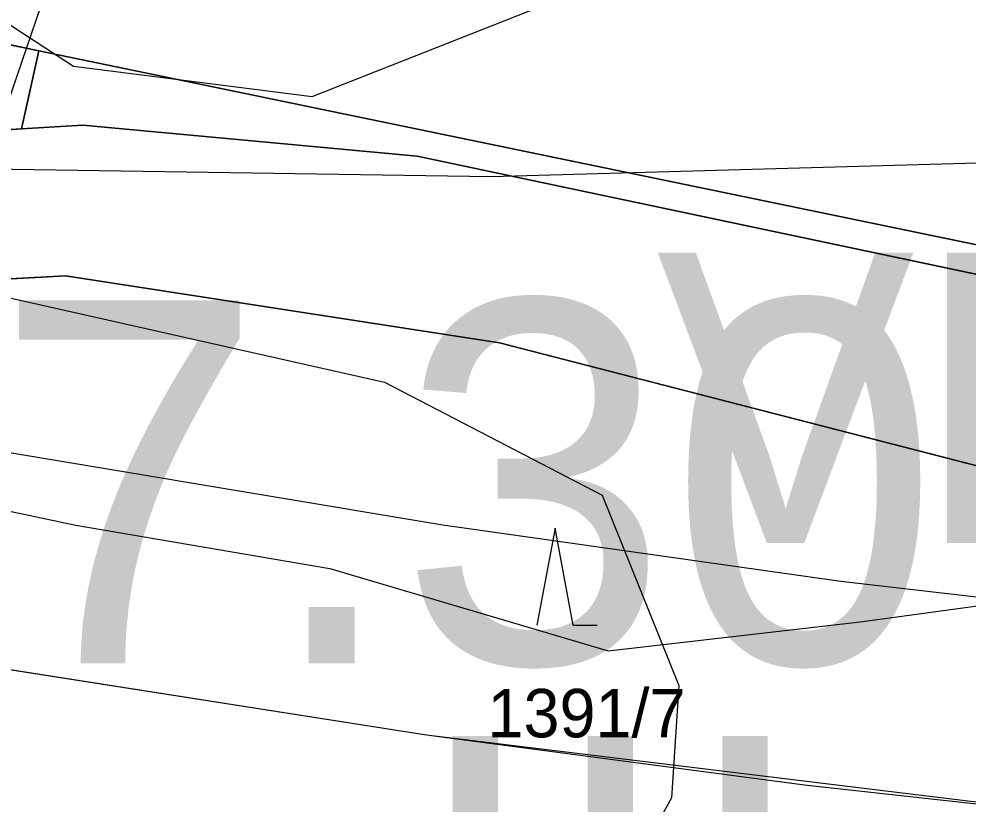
# Model space of a CAD drawing. Extents: x -706130 to -698555, y -971544 to -967260.
# Drawn here: x -704922.74 to -704883.54, y -969550.52 to -969518.1 of the extents above; entities that cross this region are included whole.
import ezdxf

# ---------------------------------------------------------------- set-up
doc = ezdxf.new("R2010")
doc.units = 0
for name, color, linetype in [('BPEJ hranice S', 7, 'Continuous'), ('BPEJ I-II trida ochrany S', 7, 'Continuous'), ('BPEJ kód', 7, 'Continuous'), ('Docházková izochrona - VLAK N', 7, 'Continuous'), ('KN_Hranice_parcel', 7, 'Continuous'), ('KN_Parcelni cisla', 7, 'Continuous'), ('KN_Polygon parcely', 7, 'Continuous'), ('KN_POZEMKY_10_LESNI POZEMEK', 7, 'Continuous'), ('KN_POZEMKY_14_OSTATNI PLOCHA', 7, 'Continuous'), ('KN_POZEMKY_7_TTP', 7, 'Continuous'), ('KN_VYUZITI_17_ostatni plocha_ostatni komunikace', 7, 'Continuous'), ('KN_VYUZITI_21_hrbitov', 7, 'Continuous'), ('KN_Značky kultur', 7, 'Continuous'), ('Koridor cyklostezka Svate Zdislavy N', 7, 'Continuous'), ('Koridor cyklostezka Svate Zdislavy srafy N', 7, 'Continuous'), ('OP silnic S', 7, 'Continuous'), ('Plochy občanské vybavení - hřbitovy S', 7, 'Continuous'), ('Plochy přírodní - lesní S', 7, 'Continuous'), ('Plochy přírodní - nelesní S', 7, 'Continuous'), ('Plochy verejnych prostranstvi - komunikace ostatni S', 7, 'Continuous'), ('Regulační bloky v krajině S', 7, 'Continuous'), ('Regulační bloky zastavěné S', 7, 'Continuous'), ('Trasy cykloturistické N', 7, 'Continuous'), ('VPS dopravni infrastruktury_obrys N', 7, 'Continuous'), ('VPS dopravni infrastruktury_plochy N', 7, 'Continuous'), ('VPS VPO popis', 7, 'Continuous'), ('VÝŠKOPIS_vrstevnice hlavní', 7, 'Continuous'), ('Zastavene uzemi N', 7, 'Continuous'), ('Zastavene uzemi plochy N', 7, 'Continuous'), ('Zábory hodnocené - koridory', 7, 'Continuous')]:
    doc.layers.add(name, color=color, linetype=linetype)

msp = doc.modelspace()

# ---------------------------------------------------------------- linework, layer by layer
at = {"layer": 'BPEJ hranice S'}
for points in [[(-704840.66, -969538.09), (-704875.58, -969530.25), (-704906.3, -969523.77), (-704920.1, -969522.48), (-704922.64, -969522.64), (-704921.92, -969519.41), (-704839.7, -969536.42)], [(-704960.5, -969535.2), (-704947, -969534.4), (-704932.7, -969536.4), (-704920.4, -969539), (-704909.9, -969540.8), (-704898.4, -969544.2), (-704888, -969543), (-704877.7, -969541.6), (-704869.1, -969542), (-704842, -969547.8)]]:
    msp.add_lwpolyline(points, dxfattribs=at)
at = {"layer": 'BPEJ I-II trida ochrany S'}
for p, q in [((-704921.92, -969519.41), (-704922.64, -969522.64)), ((-704839.7, -969536.42), (-704921.92, -969519.41)), ((-704922.64, -969522.64), (-704920.1, -969522.48)), ((-704920.1, -969522.48), (-704906.3, -969523.77)), ((-704906.3, -969523.77), (-704875.58, -969530.25))]:
    msp.add_line(p, q, dxfattribs=at)
at = {"layer": 'Docházková izochrona - VLAK N'}
msp.add_circle((-704165.451, -969778.767), 800, dxfattribs=at)
at = {"layer": 'KN_Hranice_parcel'}
for p, q in [((-704921.92, -969519.41), (-704922.64, -969522.64)), ((-704922.64, -969522.64), (-704993.44, -969527.17))]:
    msp.add_line(p, q, dxfattribs=at)
for points in [[(-704828.65, -969497.27), (-704823.78, -969480.02), (-704904.09, -969465.16), (-704915.98, -969461.51), (-704934.33, -969516.84), (-704921.92, -969519.41)], [(-704921.92, -969519.41), (-704839.7, -969536.42), (-704828.65, -969497.27)], [(-704922.64, -969522.64), (-704920.1, -969522.48), (-704906.3, -969523.77), (-704875.58, -969530.25), (-704840.66, -969538.09), (-704802.19, -969548.98)], [(-704810.4, -969555.29), (-704902.89, -969531.48), (-704920.82, -969528.71), (-704981.33, -969532.04)]]:
    msp.add_lwpolyline(points, dxfattribs=at)
at = {"layer": 'KN_Polygon parcely'}
msp.add_lwpolyline([(-704993.44, -969527.17), (-704922.64, -969522.64), (-704921.92, -969519.41), (-704934.33, -969516.84), (-704915.98, -969461.51), (-704904.09, -969465.16), (-704823.78, -969480.02), (-704828.65, -969497.27), (-704802.19, -969548.98), (-704798.6, -969550), (-704792.36, -969537.68), (-704781.3, -969526.84), (-704784.61, -969496.64), (-704770.32, -969491.42), (-704767.7, -969469.38), (-704784.55, -969455.62), (-704798.66, -969453.48), (-704850.62, -969440.43), (-704908.04, -969429.28), (-704928.68, -969428.33), (-704972.39, -969431.28)], dxfattribs=at)
for points in [[(-704823.78, -969480.02), (-704904.09, -969465.16), (-704915.98, -969461.51), (-704934.33, -969516.84), (-704921.92, -969519.41), (-704839.7, -969536.42), (-704828.65, -969497.27)], [(-704802.19, -969548.98), (-704828.65, -969497.27), (-704839.7, -969536.42), (-704921.92, -969519.41), (-704922.64, -969522.64), (-704920.1, -969522.48), (-704906.3, -969523.77), (-704875.58, -969530.25), (-704840.66, -969538.09)], [(-704798.6, -969550), (-704802.19, -969548.98), (-704840.66, -969538.09), (-704875.58, -969530.25), (-704906.3, -969523.77), (-704920.1, -969522.48), (-704922.64, -969522.64), (-704993.44, -969527.17), (-705024.63, -969528.62), (-705019.48, -969532.13), (-705016.68, -969533.99), (-704981.33, -969532.04), (-704920.82, -969528.71), (-704902.89, -969531.48), (-704810.4, -969555.29)], [(-704828.04, -969559.19), (-704810.4, -969555.29), (-704902.89, -969531.48), (-704920.82, -969528.71), (-704981.33, -969532.04), (-704942.72, -969551.73), (-704847.94, -969558.98)]]:
    msp.add_lwpolyline(points, close=True, dxfattribs=at)
at = {"layer": 'KN_POZEMKY_10_LESNI POZEMEK'}
for p, q in [((-704934.33, -969516.84), (-704921.92, -969519.41)), ((-704921.92, -969519.41), (-704922.64, -969522.64)), ((-704922.64, -969522.64), (-704993.44, -969527.17)), ((-704981.33, -969532.04), (-704920.82, -969528.71)), ((-704920.82, -969528.71), (-704902.89, -969531.48)), ((-704902.89, -969531.48), (-704810.4, -969555.29))]:
    msp.add_line(p, q, dxfattribs=at)
at = {"layer": 'KN_POZEMKY_14_OSTATNI PLOCHA'}
for p, q in [((-704921.92, -969519.41), (-704934.33, -969516.84)), ((-704839.7, -969536.42), (-704921.92, -969519.41)), ((-704922.64, -969522.64), (-704920.1, -969522.48)), ((-704920.1, -969522.48), (-704906.3, -969523.77)), ((-704993.44, -969527.17), (-704922.64, -969522.64)), ((-704906.3, -969523.77), (-704875.58, -969530.25)), ((-704920.82, -969528.71), (-704981.33, -969532.04)), ((-704902.89, -969531.48), (-704920.82, -969528.71)), ((-704810.4, -969555.29), (-704902.89, -969531.48))]:
    msp.add_line(p, q, dxfattribs=at)
at = {"layer": 'KN_POZEMKY_7_TTP'}
for p, q in [((-704922.64, -969522.64), (-704921.92, -969519.41)), ((-704921.92, -969519.41), (-704839.7, -969536.42)), ((-704920.1, -969522.48), (-704922.64, -969522.64)), ((-704906.3, -969523.77), (-704920.1, -969522.48)), ((-704875.58, -969530.25), (-704906.3, -969523.77))]:
    msp.add_line(p, q, dxfattribs=at)
at = {"layer": 'KN_VYUZITI_17_ostatni plocha_ostatni komunikace'}
for p, q in [((-704922.64, -969522.64), (-704920.1, -969522.48)), ((-704920.1, -969522.48), (-704906.3, -969523.77)), ((-704993.44, -969527.17), (-704922.64, -969522.64)), ((-704906.3, -969523.77), (-704875.58, -969530.25)), ((-704920.82, -969528.71), (-704981.33, -969532.04)), ((-704902.89, -969531.48), (-704920.82, -969528.71)), ((-704810.4, -969555.29), (-704902.89, -969531.48))]:
    msp.add_line(p, q, dxfattribs=at)
at = {"layer": 'KN_VYUZITI_21_hrbitov'}
for p, q in [((-704921.92, -969519.41), (-704934.33, -969516.84)), ((-704839.7, -969536.42), (-704921.92, -969519.41))]:
    msp.add_line(p, q, dxfattribs=at)
at = {"layer": 'KN_Značky kultur'}
for p, q in [((-704900.6, -969539.13), (-704901.35, -969543.13)), ((-704899.85, -969543.13), (-704900.6, -969539.13)), ((-704899.85, -969543.13), (-704898.854, -969543.13))]:
    msp.add_line(p, q, dxfattribs=at)
at = {"layer": 'Koridor cyklostezka Svate Zdislavy N'}
for points in [[(-704964.651, -969526.23), (-704954.006, -969529.77), (-704944.296, -969532.264), (-704934.94, -969534.029), (-704905.231, -969538.999), (-704888.799, -969541.32), (-704874.724, -969542.946), (-704864.604, -969543.924), (-704851.996, -969544.982)], [(-704852.374, -969553.122), (-704866.218, -969552.252), (-704876.328, -969551.285), (-704890.3, -969549.739), (-704905.915, -969547.677), (-704936.517, -969542.89), (-704946.252, -969541.054), (-704956.548, -969538.41), (-704967.163, -969534.879)]]:
    msp.add_lwpolyline(points, dxfattribs=at)
at = {"layer": 'Koridor cyklostezka Svate Zdislavy srafy N'}
for points in [[(-704964.651, -969526.23), (-704954.006, -969529.77), (-704944.296, -969532.264), (-704934.94, -969534.029), (-704905.231, -969538.999), (-704888.799, -969541.32), (-704874.724, -969542.946), (-704864.604, -969543.924), (-704851.996, -969544.982)], [(-704852.374, -969553.122), (-704866.218, -969552.252), (-704876.328, -969551.285), (-704890.3, -969549.739), (-704905.915, -969547.677), (-704936.517, -969542.89), (-704946.252, -969541.054), (-704956.548, -969538.41), (-704967.163, -969534.879)]]:
    msp.add_lwpolyline(points, dxfattribs=at)
at = {"layer": 'OP silnic S'}
msp.add_lwpolyline([(-704492.491, -969417.912), (-704547.06, -969422.819), (-704601.749, -969428.727), (-704606.55, -969429.484), (-704632.691, -969434.917), (-704635.5, -969435.586), (-704657.54, -969441.513), (-704662.203, -969443.016), (-704678.148, -969449.03), (-704681.342, -969450.364), (-704698.921, -969458.425), (-704701.228, -969459.555), (-704766.447, -969493.623), (-704797.326, -969507.874), (-704813.938, -969514.066), (-704828.677, -969518.176), (-704847.592, -969521.405), (-704866.492, -969523.592), (-704903.234, -969524.613), (-704975.203, -969523.515), (-705049.868, -969523.143), (-705158.779, -969522.404)], dxfattribs=at)
at = {"layer": 'Plochy občanské vybavení - hřbitovy S'}
for points in [[(-704915.98, -969461.51), (-704934.33, -969516.84), (-704921.92, -969519.41)], [(-704921.92, -969519.41), (-704839.7, -969536.42), (-704828.65, -969497.27)]]:
    msp.add_lwpolyline(points, dxfattribs=at)
at = {"layer": 'Plochy přírodní - lesní S'}
for p, q in [((-704921.92, -969519.41), (-704934.33, -969516.84)), ((-704922.64, -969522.64), (-704921.92, -969519.41)), ((-704993.44, -969527.17), (-704922.64, -969522.64)), ((-704810.4, -969555.29), (-704902.89, -969531.48))]:
    msp.add_line(p, q, dxfattribs=at)
msp.add_lwpolyline([(-704902.89, -969531.48), (-704920.82, -969528.71), (-704981.33, -969532.04)], dxfattribs=at)
at = {"layer": 'Plochy přírodní - nelesní S'}
for p, q in [((-704921.92, -969519.41), (-704922.64, -969522.64)), ((-704839.7, -969536.42), (-704921.92, -969519.41)), ((-704922.64, -969522.64), (-704920.1, -969522.48)), ((-704920.1, -969522.48), (-704906.3, -969523.77)), ((-704906.3, -969523.77), (-704875.58, -969530.25))]:
    msp.add_line(p, q, dxfattribs=at)
at = {"layer": 'Plochy verejnych prostranstvi - komunikace ostatni S'}
for p, q in [((-704906.3, -969523.77), (-704920.1, -969522.48)), ((-704981.33, -969532.04), (-704920.82, -969528.71)), ((-704920.82, -969528.71), (-704902.89, -969531.48))]:
    msp.add_line(p, q, dxfattribs=at)
for points in [[(-704920.1, -969522.48), (-704922.64, -969522.64), (-704993.44, -969527.17)], [(-704798.6, -969550), (-704802.19, -969548.98), (-704840.66, -969538.09), (-704875.58, -969530.25), (-704906.3, -969523.77)], [(-704902.89, -969531.48), (-704810.4, -969555.29), (-704798.6, -969550)]]:
    msp.add_lwpolyline(points, dxfattribs=at)
at = {"layer": 'Regulační bloky v krajině S'}
for p, q in [((-704921.92, -969519.41), (-704934.33, -969516.84)), ((-704839.7, -969536.42), (-704921.92, -969519.41)), ((-704922.64, -969522.64), (-704920.1, -969522.48)), ((-704920.1, -969522.48), (-704906.3, -969523.77)), ((-704993.44, -969527.17), (-704922.64, -969522.64)), ((-704906.3, -969523.77), (-704875.58, -969530.25)), ((-704920.82, -969528.71), (-704981.33, -969532.04)), ((-704902.89, -969531.48), (-704920.82, -969528.71)), ((-704810.4, -969555.29), (-704902.89, -969531.48))]:
    msp.add_line(p, q, dxfattribs=at)
at = {"layer": 'Regulační bloky zastavěné S'}
for p, q in [((-704906.3, -969523.77), (-704920.1, -969522.48)), ((-704981.33, -969532.04), (-704920.82, -969528.71)), ((-704920.82, -969528.71), (-704902.89, -969531.48))]:
    msp.add_line(p, q, dxfattribs=at)
for points in [[(-704915.98, -969461.51), (-704934.33, -969516.84), (-704921.92, -969519.41)], [(-704921.92, -969519.41), (-704839.7, -969536.42), (-704828.65, -969497.27)], [(-704920.1, -969522.48), (-704922.64, -969522.64), (-704993.44, -969527.17)], [(-704840.66, -969538.09), (-704875.58, -969530.25), (-704906.3, -969523.77)], [(-704902.89, -969531.48), (-704810.4, -969555.29), (-704798.6, -969550)]]:
    msp.add_lwpolyline(points, dxfattribs=at)
at = {"layer": 'Trasy cykloturistické N'}
msp.add_lwpolyline([(-704450.14, -969447.04), (-704454.88, -969450.11), (-704457.48, -969452.42), (-704458.38, -969452.87), (-704500.853, -969465.291), (-704559.859, -969468.886), (-704609.271, -969475.121), (-704654.388, -969485.91), (-704673.116, -969493.469), (-704726.984, -969519.018), (-704786.203, -969547.619), (-704808.105, -969552.542), (-704841.331, -969553.38), (-704876.328, -969551.285), (-704905.915, -969547.677), (-704936.517, -969542.89), (-704956.548, -969538.41), (-704971.962, -969531.524)], dxfattribs=at)
at = {"layer": 'VPS dopravni infrastruktury_obrys N'}
for points in [[(-704964.651, -969526.23), (-704954.006, -969529.77), (-704944.296, -969532.264), (-704934.94, -969534.029), (-704905.231, -969538.999), (-704888.799, -969541.32), (-704874.724, -969542.946), (-704864.604, -969543.924), (-704851.996, -969544.982)], [(-704852.374, -969553.122), (-704866.218, -969552.252), (-704876.328, -969551.285), (-704890.3, -969549.739), (-704905.915, -969547.677), (-704936.517, -969542.89), (-704946.252, -969541.054), (-704956.548, -969538.41), (-704967.163, -969534.879)]]:
    msp.add_lwpolyline(points, dxfattribs=at)
at = {"layer": 'VPS dopravni infrastruktury_plochy N'}
for points in [[(-704964.651, -969526.23), (-704954.006, -969529.77), (-704944.296, -969532.264), (-704934.94, -969534.029), (-704905.231, -969538.999), (-704888.799, -969541.32), (-704874.724, -969542.946), (-704864.604, -969543.924), (-704851.996, -969544.982)], [(-704852.374, -969553.122), (-704866.218, -969552.252), (-704876.328, -969551.285), (-704890.3, -969549.739), (-704905.915, -969547.677), (-704936.517, -969542.89), (-704946.252, -969541.054), (-704956.548, -969538.41), (-704967.163, -969534.879)]]:
    msp.add_lwpolyline(points, dxfattribs=at)
at = {"layer": 'VÝŠKOPIS_vrstevnice hlavní'}
for points in [[(-704966.154, -969443.744), (-704952.172, -969442.317), (-704947.036, -969443.173), (-704943.612, -969446.17), (-704941.471, -969451.306), (-704940.187, -969456.442), (-704938.903, -969481.838), (-704936.621, -969494.678), (-704932.483, -969507.803), (-704928.774, -969514.652), (-704920.495, -969520.047), (-704910.639, -969521.305), (-704894.703, -969515.012), (-704883.061, -969511.823), (-704872.684, -969509.768), (-704862.829, -969511.027), (-704813.811, -969533.757), (-704811.351, -969541.471), (-704812.745, -969549.171), (-704816.495, -969555.745)], [(-704958.022, -969463.148), (-704955.453, -969466.714), (-704953.884, -969470.995), (-704946.451, -969505.089), (-704943.583, -969515.552), (-704935.48, -969523.419), (-704927.367, -969528.673), (-704907.638, -969533.096), (-704898.653, -969537.772), (-704895.486, -969545.623), (-704895.792, -969550.267), (-704899.298, -969556.643)]]:
    msp.add_lwpolyline(points, dxfattribs=at)
at = {"layer": 'Zastavene uzemi N'}
msp.add_lwpolyline([(-704934.33, -969516.84), (-704921.92, -969519.41), (-704839.7, -969536.42), (-704828.65, -969497.27), (-704823.78, -969480.02), (-704904.09, -969465.16), (-704915.98, -969461.51)], close=True, dxfattribs=at)
at = {"layer": 'Zastavene uzemi plochy N'}
msp.add_lwpolyline([(-704934.33, -969516.84), (-704921.92, -969519.41), (-704839.7, -969536.42), (-704828.65, -969497.27), (-704823.78, -969480.02), (-704904.09, -969465.16), (-704915.98, -969461.51)], close=True, dxfattribs=at)
at = {"layer": 'Zábory hodnocené - koridory'}
for points in [[(-704964.651, -969526.23), (-704954.006, -969529.77), (-704944.296, -969532.264), (-704934.94, -969534.029), (-704905.231, -969538.999), (-704888.799, -969541.32), (-704874.724, -969542.946), (-704864.604, -969543.924), (-704851.996, -969544.982)], [(-704852.374, -969553.122), (-704866.218, -969552.252), (-704876.328, -969551.285), (-704890.3, -969549.739), (-704905.915, -969547.677), (-704936.517, -969542.89), (-704946.252, -969541.054), (-704956.548, -969538.41), (-704967.163, -969534.879)]]:
    msp.add_lwpolyline(points, dxfattribs=at)

# ---------------------------------------------------------------- texts
at = {"layer": 'BPEJ kód'}
for s, p in [('7.30.14', (-704923.769, -969544.718)), ('III.', (-704906.679, -969562.714))]:
    msp.add_text(s, height=15, dxfattribs=at).set_placement(p)
at = {"layer": 'KN_Parcelni cisla'}
msp.add_text('1391/7', height=2, dxfattribs=at).set_placement((-704903.39, -969547.77))
at = {"layer": 'VPS VPO popis'}
msp.add_text('VD-D73', height=12, dxfattribs=at).set_placement((-704896.429, -969539.745))

doc.saveas('drawing.dxf')
